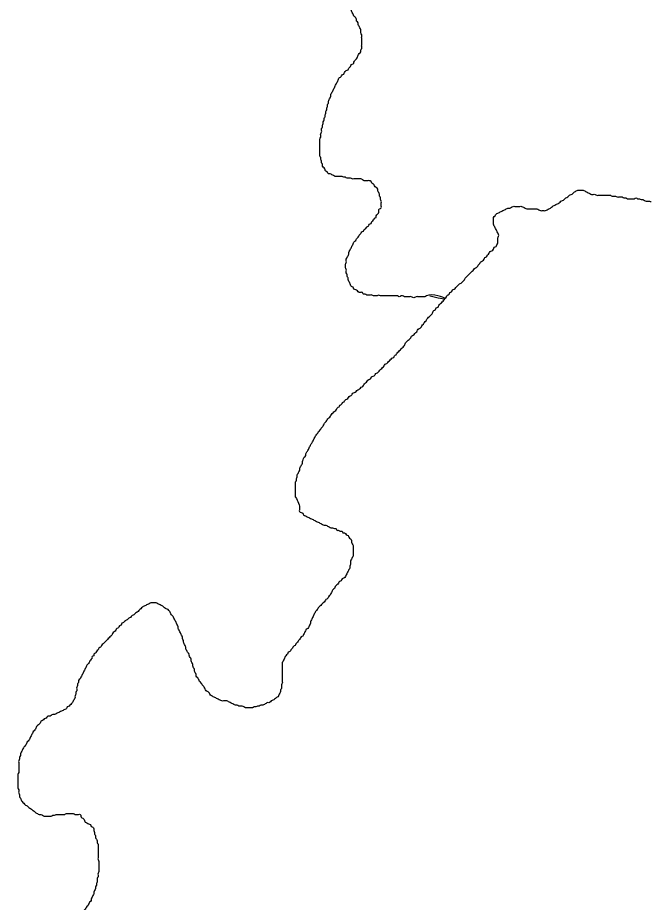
# Model space of a CAD drawing. Extents: x 813775 to 1157140, y 1757555 to 1979907.
# Drawn here: x 1034458 to 1036529, y 1851193 to 1854086 of the extents above; entities that cross this region are included whole.
import ezdxf

# ---------------------------------------------------------------- set-up
doc = ezdxf.new("R2010")
doc.units = 0
doc.layers.add('Level 35', color=7, linetype='Continuous')

msp = doc.modelspace()

# ---------------------------------------------------------------- linework, layer by layer
at = {"layer": 'Level 35'}
for points in [[(1035473.5, 1853812.5), (1035476.3, 1853818), (1035479.1, 1853823.6), (1035481.9, 1853829.2), (1035481.9, 1853834.8), (1035484.7, 1853840.4), (1035487.5, 1853845.9), (1035490.3, 1853851.5), (1035493.1, 1853857.1), (1035495.9, 1853862.7), (1035498.6, 1853868.3), (1035501.4, 1853873.9), (1035504.2, 1853879.4), (1035507, 1853885), (1035509.8, 1853890.6), (1035515.4, 1853893.4), (1035518.2, 1853899), (1035523.8, 1853901.8), (1035526.5, 1853907.3), (1035532.1, 1853912.9), (1035537.7, 1853915.7), (1035540.5, 1853921.3), (1035546.1, 1853926.9), (1035548.9, 1853932.5), (1035554.4, 1853935.2), (1035557.2, 1853940.8), (1035560, 1853946.4), (1035565.6, 1853952), (1035568.4, 1853957.6), (1035571.2, 1853963.2), (1035574, 1853968.7), (1035579.5, 1853974.3), (1035579.5, 1853979.9), (1035582.3, 1853985.5), (1035582.3, 1853991.1), (1035582.3, 1853996.6), (1035582.3, 1854002.2), (1035582.3, 1854007.8), (1035582.3, 1854013.4), (1035582.3, 1854019), (1035582.3, 1854024.6), (1035582.3, 1854030.1), (1035579.5, 1854035.7), (1035579.5, 1854041.3), (1035579.5, 1854046.9), (1035576.8, 1854052.5), (1035574, 1854058), (1035571.2, 1854063.6), (1035571.2, 1854069.2), (1035565.6, 1854074.8), (1035565.6, 1854080.4), (1035562.8, 1854086), (1035557.2, 1854091.5), (1035554.4, 1854097.1), (1035551.6, 1854102.7), (1035548.9, 1854108.3), (1035546.1, 1854113.9), (1035540.5, 1854116.6), (1035537.7, 1854122.2), (1035532.1, 1854125), (1035526.5, 1854127.8), (1035521, 1854130.6), (1035515.4, 1854133.4), (1035509.8, 1854136.2), (1035504.2, 1854139), (1035501.4, 1854144.6), (1035495.9, 1854147.3), (1035490.3, 1854150.1), (1035484.7, 1854155.7), (1035479.1, 1854158.5), (1035473.5, 1854164.1), (1035468, 1854164.1), (1035462.4, 1854166.9), (1035456.8, 1854169.7), (1035454, 1854175.3), (1035448.4, 1854178), (1035442.9, 1854180.8), (1035437.3, 1854183.6), (1035434.5, 1854189.2), (1035428.9, 1854192), (1035426.1, 1854197.6), (1035420.5, 1854200.4), (1035417.8, 1854206), (1035412.2, 1854208.7), (1035409.4, 1854214.3), (1035403.8, 1854219.9), (1035401, 1854225.5), (1035395.4, 1854231.1), (1035392.6, 1854236.7), (1035387.1, 1854242.2), (1035384.3, 1854247.8)], [(1035629.7, 1853432.9), (1035629.7, 1853438.5), (1035635.3, 1853444.1), (1035638.1, 1853449.7), (1035638.1, 1853455.2), (1035640.9, 1853460.8), (1035646.5, 1853463.6), (1035646.5, 1853469.2), (1035646.5, 1853474.8), (1035646.5, 1853480.4), (1035646.5, 1853485.9), (1035643.7, 1853491.5), (1035643.7, 1853497.1), (1035640.9, 1853502.7), (1035640.9, 1853508.3), (1035638.1, 1853513.8), (1035635.3, 1853519.4), (1035635.3, 1853525), (1035629.7, 1853530.6), (1035624.2, 1853536.2), (1035621.4, 1853541.8), (1035615.8, 1853544.5), (1035613, 1853550.1), (1035607.4, 1853552.9), (1035601.9, 1853552.9), (1035596.3, 1853552.9), (1035590.7, 1853552.9), (1035585.1, 1853555.7), (1035579.5, 1853558.5), (1035574, 1853558.5), (1035568.4, 1853558.5), (1035562.8, 1853558.5), (1035557.2, 1853558.5), (1035551.6, 1853558.5), (1035546.1, 1853561.3), (1035540.5, 1853561.3), (1035534.9, 1853561.3), (1035529.3, 1853564.1), (1035523.8, 1853564.1), (1035518.2, 1853566.9), (1035512.6, 1853566.9), (1035507, 1853566.9), (1035501.4, 1853566.9), (1035495.9, 1853566.9), (1035490.3, 1853569.7), (1035484.7, 1853572.5), (1035479.1, 1853575.2), (1035473.5, 1853575.2), (1035470.8, 1853580.8), (1035465.2, 1853583.6), (1035462.4, 1853589.2), (1035459.6, 1853594.8), (1035454, 1853600.4), (1035454, 1853605.9), (1035451.2, 1853611.5), (1035451.2, 1853617.1), (1035448.4, 1853622.7), (1035448.4, 1853628.3), (1035445.6, 1853633.8), (1035445.6, 1853639.4), (1035445.6, 1853645), (1035445.6, 1853650.6), (1035445.6, 1853656.2), (1035445.6, 1853661.8), (1035445.6, 1853667.3), (1035445.6, 1853672.9), (1035445.6, 1853678.5), (1035445.6, 1853684.1), (1035445.6, 1853689.7), (1035448.4, 1853695.2), (1035448.4, 1853700.8), (1035448.4, 1853706.4), (1035451.2, 1853712), (1035451.2, 1853717.6), (1035451.2, 1853723.2), (1035454, 1853728.7), (1035454, 1853734.3), (1035456.8, 1853739.9), (1035456.8, 1853745.5), (1035459.6, 1853751.1), (1035459.6, 1853756.6), (1035462.4, 1853762.2), (1035462.4, 1853767.8), (1035465.2, 1853773.4), (1035465.2, 1853779), (1035468, 1853784.5), (1035468, 1853790.1), (1035470.8, 1853795.7), (1035470.8, 1853801.3), (1035473.5, 1853806.9), (1035473.5, 1853812.5)], [(1036027.2, 1853446.6), (1036032.8, 1853449.4), (1036038.3, 1853452.2), (1036043.9, 1853455), (1036049.5, 1853457.8), (1036055.1, 1853460.6), (1036060.6, 1853463.3), (1036066.2, 1853463.3), (1036071.8, 1853466.1), (1036077.4, 1853468.9), (1036083, 1853468.9), (1036088.5, 1853468.9), (1036094.1, 1853468.9), (1036099.7, 1853468.9), (1036105.3, 1853468.9), (1036110.9, 1853466.1), (1036116.4, 1853463.3), (1036122, 1853460.6), (1036127.6, 1853460.6), (1036133.2, 1853460.6), (1036138.7, 1853460.6), (1036144.3, 1853460.6), (1036149.9, 1853460.6), (1036155.5, 1853460.6), (1036161.1, 1853457.8), (1036166.6, 1853455), (1036172.2, 1853455), (1036177.8, 1853455), (1036183.4, 1853455), (1036189, 1853457.8), (1036194.5, 1853460.6), (1036200.1, 1853463.3), (1036205.7, 1853468.9), (1036211.3, 1853471.7), (1036216.9, 1853474.5), (1036222.4, 1853477.3), (1036228, 1853480.1), (1036233.6, 1853485.7), (1036239.2, 1853488.5), (1036244.7, 1853491.3), (1036250.3, 1853496.8), (1036255.9, 1853499.6), (1036261.5, 1853505.2), (1036267.1, 1853508), (1036272.6, 1853510.8), (1036278.2, 1853516.4), (1036283.8, 1853519.2), (1036289.4, 1853522), (1036295, 1853522), (1036300.5, 1853522), (1036306.1, 1853522), (1036311.7, 1853519.2), (1036317.3, 1853516.4), (1036322.8, 1853513.6), (1036328.4, 1853510.8), (1036334, 1853508), (1036339.6, 1853508), (1036345.2, 1853508), (1036350.7, 1853505.2), (1036356.3, 1853505.2), (1036361.9, 1853505.2), (1036367.5, 1853505.2), (1036373.1, 1853505.2), (1036378.6, 1853505.2), (1036384.2, 1853505.2), (1036389.8, 1853505.2), (1036395.4, 1853505.2), (1036401, 1853502.4), (1036406.5, 1853502.4), (1036412.1, 1853502.4), (1036417.7, 1853499.6), (1036423.3, 1853499.6), (1036428.8, 1853499.6), (1036434.4, 1853499.6), (1036440, 1853496.8), (1036445.6, 1853496.8), (1036451.2, 1853494), (1036456.7, 1853494), (1036462.3, 1853494), (1036467.9, 1853494), (1036473.5, 1853494), (1036479.1, 1853496.8), (1036484.6, 1853494), (1036490.2, 1853494), (1036495.8, 1853491.3), (1036501.4, 1853491.3), (1036506.9, 1853488.5), (1036512.5, 1853485.7), (1036518.1, 1853485.7), (1036523.7, 1853485.7), (1036529.3, 1853482.9)], [(1035695.2, 1852983.3), (1035698, 1852988.9), (1035703.6, 1852994.5), (1035709.2, 1853000.1), (1035714.8, 1853005.7), (1035720.3, 1853011.2), (1035723.1, 1853016.8), (1035725.9, 1853022.4), (1035731.5, 1853028), (1035737.1, 1853033.6), (1035742.7, 1853039.2), (1035745.4, 1853044.7), (1035751, 1853047.5), (1035756.6, 1853053.1), (1035762.2, 1853058.7), (1035765, 1853064.3), (1035770.5, 1853069.8), (1035776.1, 1853072.6), (1035778.9, 1853078.2), (1035784.5, 1853083.8), (1035787.3, 1853089.4), (1035792.9, 1853095), (1035795.7, 1853100.5), (1035801.2, 1853106.1), (1035806.8, 1853111.7), (1035812.4, 1853117.3), (1035815.2, 1853122.9), (1035818, 1853128.5), (1035823.5, 1853131.2), (1035826.3, 1853136.8), (1035831.9, 1853139.6), (1035834.7, 1853145.2), (1035840.3, 1853150.8), (1035845.9, 1853156.4), (1035851.4, 1853161.9), (1035854.2, 1853167.5), (1035859.8, 1853173.1), (1035862.6, 1853178.7), (1035868.2, 1853181.5), (1035871, 1853187.1), (1035876.5, 1853189.9), (1035879.3, 1853195.4), (1035884.9, 1853198.2), (1035890.5, 1853203.8), (1035896.1, 1853209.4), (1035901.7, 1853215), (1035907.2, 1853217.8), (1035912.8, 1853223.3), (1035918.4, 1853228.9), (1035921.2, 1853234.5), (1035926.8, 1853240.1), (1035932.3, 1853245.7), (1035937.9, 1853251.2), (1035943.5, 1853256.8), (1035949.1, 1853262.4), (1035954.6, 1853268), (1035960.2, 1853270.8), (1035963, 1853276.4), (1035968.6, 1853281.9), (1035971.4, 1853287.5), (1035977, 1853290.3), (1035982.5, 1853295.9), (1035985.3, 1853301.5), (1035990.9, 1853304.3), (1035993.7, 1853309.9), (1035999.3, 1853315.4), (1036002.1, 1853321), (1036007.6, 1853323.8), (1036013.2, 1853329.4), (1036016, 1853335), (1036021.6, 1853337.8), (1036024.4, 1853343.3), (1036027.2, 1853348.9), (1036027.2, 1853354.5), (1036027.2, 1853360.1), (1036027.2, 1853365.7), (1036030, 1853371.3), (1036030, 1853376.8), (1036027.2, 1853382.4), (1036024.4, 1853388), (1036021.6, 1853393.6), (1036018.8, 1853399.2), (1036016, 1853404.7), (1036013.2, 1853410.3), (1036013.2, 1853415.9), (1036013.2, 1853421.5), (1036013.2, 1853427.1), (1036013.2, 1853432.6), (1036018.8, 1853438.2), (1036021.6, 1853443.8), (1036027.2, 1853446.6)], [(1035805.5, 1853176.2), (1035854.2, 1853167.5), (1035794.3, 1853176.2), (1035788.7, 1853173.4), (1035783.2, 1853173.4), (1035777.6, 1853173.4), (1035772, 1853173.4), (1035766.4, 1853173.4), (1035760.9, 1853173.4), (1035755.3, 1853170.6), (1035749.7, 1853170.6), (1035744.1, 1853173.4), (1035738.5, 1853173.4), (1035733, 1853173.4), (1035727.4, 1853173.4), (1035721.8, 1853173.4), (1035716.2, 1853176.2), (1035710.6, 1853176.2), (1035705.1, 1853173.4), (1035699.5, 1853176.2), (1035693.9, 1853176.2), (1035688.3, 1853176.2), (1035682.7, 1853176.2), (1035677.2, 1853176.2), (1035671.6, 1853176.2), (1035666, 1853176.2), (1035660.4, 1853176.2), (1035654.9, 1853176.2), (1035649.3, 1853176.2), (1035643.7, 1853176.2), (1035638.1, 1853179), (1035632.5, 1853176.2), (1035627, 1853176.2), (1035621.4, 1853176.2), (1035615.8, 1853179), (1035610.2, 1853179), (1035604.6, 1853179), (1035599.1, 1853179), (1035593.5, 1853181.7), (1035587.9, 1853181.7), (1035585.1, 1853187.3), (1035579.5, 1853187.3), (1035574, 1853187.3), (1035568.4, 1853192.9), (1035562.8, 1853195.7), (1035557.2, 1853198.5), (1035554.4, 1853204.1), (1035548.9, 1853206.9), (1035546.1, 1853212.4), (1035543.3, 1853218), (1035540.5, 1853223.6), (1035537.7, 1853229.2), (1035537.7, 1853234.8), (1035534.9, 1853240.3), (1035534.9, 1853245.9), (1035532.1, 1853251.5), (1035532.1, 1853257.1), (1035532.1, 1853262.7), (1035529.3, 1853268.3), (1035529.3, 1853273.8), (1035529.3, 1853279.4), (1035532.1, 1853285), (1035532.1, 1853290.6), (1035532.1, 1853296.2), (1035534.9, 1853301.7), (1035537.7, 1853307.3), (1035540.5, 1853312.9), (1035540.5, 1853318.5), (1035543.3, 1853324.1), (1035546.1, 1853329.7), (1035548.9, 1853335.2), (1035551.6, 1853340.8), (1035554.4, 1853346.4), (1035557.2, 1853352), (1035562.8, 1853357.6), (1035565.6, 1853363.1), (1035571.2, 1853368.7), (1035574, 1853374.3), (1035579.5, 1853379.9), (1035582.3, 1853385.5), (1035587.9, 1853388.3), (1035590.7, 1853393.8), (1035596.3, 1853396.6), (1035599.1, 1853402.2), (1035604.6, 1853405), (1035607.4, 1853410.6), (1035613, 1853413.4), (1035615.8, 1853419), (1035621.4, 1853424.5), (1035624.2, 1853430.1), (1035629.7, 1853432.9)], [(1035366.1, 1852517.3), (1035366.1, 1852522.9), (1035366.1, 1852528.4), (1035366.1, 1852534), (1035366.1, 1852539.6), (1035366.1, 1852545.2), (1035366.1, 1852550.8), (1035366.1, 1852556.4), (1035366.1, 1852561.9), (1035366.1, 1852567.5), (1035368.9, 1852573.1), (1035368.9, 1852578.7), (1035371.7, 1852584.3), (1035371.7, 1852589.8), (1035374.5, 1852595.4), (1035377.2, 1852601), (1035380, 1852606.6), (1035380, 1852612.2), (1035382.8, 1852617.7), (1035385.6, 1852623.3), (1035388.4, 1852628.9), (1035388.4, 1852634.5), (1035391.2, 1852640.1), (1035394, 1852648.4), (1035399.6, 1852654), (1035399.6, 1852659.6), (1035405.1, 1852668), (1035407.9, 1852673.6), (1035410.7, 1852679.1), (1035413.5, 1852684.7), (1035416.3, 1852690.3), (1035421.9, 1852698.7), (1035424.7, 1852704.3), (1035427.5, 1852709.8), (1035430.2, 1852715.4), (1035433, 1852721), (1035438.6, 1852726.6), (1035441.4, 1852732.2), (1035447, 1852737.8), (1035449.8, 1852743.3), (1035455.3, 1852748.9), (1035458.1, 1852754.5), (1035460.9, 1852760.1), (1035466.5, 1852765.7), (1035469.3, 1852771.2), (1035474.9, 1852776.8), (1035480.5, 1852782.4), (1035483.2, 1852788), (1035488.8, 1852793.6), (1035494.4, 1852799.1), (1035500, 1852804.7), (1035502.8, 1852810.3), (1035508.3, 1852813.1), (1035511.1, 1852818.7), (1035516.7, 1852821.5), (1035519.5, 1852827.1), (1035525.1, 1852829.8), (1035527.9, 1852835.4), (1035533.5, 1852838.2), (1035539, 1852843.8), (1035544.6, 1852849.4), (1035550.2, 1852852.2), (1035553, 1852857.8), (1035558.6, 1852860.5), (1035564.1, 1852863.3), (1035569.7, 1852868.9), (1035575.3, 1852871.7), (1035580.9, 1852877.3), (1035586.4, 1852880.1), (1035589.2, 1852885.7), (1035594.8, 1852891.2), (1035600.4, 1852896.8), (1035606, 1852902.4), (1035611.6, 1852905.2), (1035614.3, 1852910.8), (1035619.9, 1852913.6), (1035625.5, 1852916.4), (1035628.3, 1852921.9), (1035633.9, 1852924.7), (1035639.4, 1852930.3), (1035645, 1852935.9), (1035650.6, 1852941.5), (1035656.2, 1852947.1), (1035659, 1852952.6), (1035664.6, 1852955.4), (1035670.1, 1852961), (1035675.7, 1852966.6), (1035681.3, 1852972.2), (1035686.9, 1852975), (1035689.7, 1852980.5), (1035695.2, 1852983.3)], [(1035366.1, 1852517.9), (1035378.6, 1852476.3), (1035378.6, 1852470.7), (1035384.2, 1852467.9), (1035389.8, 1852465.1), (1035392.6, 1852459.5), (1035398.2, 1852456.7), (1035403.7, 1852453.9), (1035409.3, 1852451.2), (1035414.9, 1852448.4), (1035420.5, 1852445.6), (1035426, 1852442.8), (1035431.6, 1852440), (1035437.2, 1852437.2), (1035442.8, 1852434.4), (1035448.4, 1852431.6), (1035453.9, 1852428.8), (1035459.5, 1852426), (1035465.1, 1852426), (1035470.7, 1852423.2), (1035476.3, 1852420.5), (1035481.8, 1852417.7), (1035487.4, 1852417.7), (1035493, 1852414.9), (1035498.6, 1852414.9), (1035501.4, 1852409.3), (1035506.9, 1852409.3), (1035512.5, 1852406.5), (1035518.1, 1852406.5), (1035520.9, 1852400.9), (1035526.5, 1852400.9), (1035532, 1852395.3), (1035537.6, 1852392.5), (1035540.4, 1852387), (1035546, 1852381.4), (1035548.8, 1852375.8), (1035548.8, 1852370.2), (1035551.6, 1852364.6), (1035554.4, 1852359.1), (1035554.4, 1852353.5), (1035554.4, 1852347.9), (1035554.4, 1852342.3), (1035554.4, 1852336.7), (1035554.4, 1852331.2), (1035554.4, 1852325.6), (1035551.6, 1852320), (1035548.8, 1852314.4), (1035546, 1852308.8), (1035546, 1852303.2), (1035546, 1852297.7), (1035543.2, 1852292.1), (1035543.2, 1852286.5), (1035540.4, 1852280.9), (1035537.6, 1852275.3), (1035534.8, 1852269.8), (1035532, 1852264.2), (1035529.3, 1852258.6), (1035523.7, 1852253), (1035518.1, 1852250.2), (1035515.3, 1852244.6), (1035509.7, 1852241.8), (1035506.9, 1852236.3), (1035501.4, 1852230.7), (1035495.8, 1852225.1), (1035493, 1852219.5), (1035487.4, 1852213.9), (1035484.6, 1852208.4), (1035481.8, 1852202.8), (1035479, 1852197.2), (1035473.5, 1852191.6), (1035470.7, 1852186), (1035465.1, 1852183.2), (1035462.3, 1852177.7), (1035456.7, 1852172.1), (1035451.2, 1852166.5), (1035445.6, 1852160.9), (1035440, 1852155.3), (1035437.2, 1852149.8), (1035431.6, 1852144.2), (1035428.8, 1852138.6), (1035426, 1852133), (1035423.3, 1852127.4), (1035420.5, 1852121.8), (1035417.7, 1852116.3), (1035414.9, 1852110.7), (1035414.9, 1852105.1), (1035412.1, 1852099.5), (1035409.3, 1852093.9), (1035406.5, 1852088.4), (1035400.9, 1852085.6), (1035398.2, 1852080)], [(1035046.7, 1851926.5), (1035041.1, 1851932.1), (1035041.1, 1851937.7), (1035038.3, 1851943.2), (1035035.5, 1851948.8), (1035035.5, 1851954.4), (1035032.7, 1851960), (1035030, 1851965.6), (1035030, 1851971.1), (1035027.2, 1851976.7), (1035024.4, 1851982.3), (1035024.4, 1851987.9), (1035021.6, 1851993.5), (1035018.8, 1851999.1), (1035018.8, 1852004.6), (1035013.2, 1852010.2), (1035010.4, 1852015.8), (1035007.6, 1852021.4), (1035007.6, 1852027), (1035004.8, 1852032.5), (1035002.1, 1852038.1), (1034999.3, 1852043.7), (1034999.3, 1852049.3), (1034996.5, 1852054.9), (1034996.5, 1852060.4), (1034993.7, 1852066), (1034990.9, 1852071.6), (1034988.1, 1852077.2), (1034985.3, 1852082.8), (1034982.5, 1852088.4), (1034982.5, 1852093.9), (1034979.7, 1852099.5), (1034977, 1852105.1), (1034974.2, 1852110.7), (1034971.4, 1852116.3), (1034968.6, 1852121.8), (1034965.8, 1852127.4), (1034960.2, 1852133), (1034957.4, 1852138.6), (1034954.6, 1852144.2), (1034949.1, 1852149.8), (1034943.5, 1852152.5), (1034937.9, 1852155.3), (1034932.3, 1852160.9), (1034926.7, 1852163.7), (1034921.2, 1852166.5), (1034915.6, 1852169.3), (1034910, 1852172.1), (1034904.4, 1852172.1), (1034898.9, 1852172.1), (1034893.3, 1852172.1), (1034887.7, 1852169.3), (1034882.1, 1852166.5), (1034876.5, 1852163.7), (1034871, 1852160.9), (1034865.4, 1852158.1), (1034859.8, 1852152.5), (1034854.2, 1852147), (1034848.6, 1852141.4), (1034843.1, 1852138.6), (1034837.5, 1852133), (1034831.9, 1852130.2), (1034826.3, 1852124.6), (1034820.7, 1852121.8), (1034815.2, 1852116.3), (1034809.6, 1852113.5), (1034804, 1852107.9), (1034798.4, 1852105.1), (1034795.6, 1852099.5), (1034790.1, 1852096.7), (1034787.3, 1852091.1), (1034781.7, 1852088.4), (1034778.9, 1852082.8), (1034773.3, 1852077.2), (1034767.8, 1852071.6), (1034765, 1852066), (1034759.4, 1852060.4), (1034753.8, 1852054.9), (1034748.2, 1852049.3), (1034742.6, 1852043.7), (1034737.1, 1852038.1), (1034731.5, 1852032.5), (1034728.7, 1852027), (1034723.1, 1852024.2), (1034720.3, 1852018.6), (1034714.8, 1852013), (1034712, 1852007.4), (1034706.4, 1852004.6), (1034706.4, 1851999.1), (1034700.8, 1851996.3), (1034700.8, 1851990.7)], [(1035398.2, 1852080), (1035395.4, 1852074.4), (1035392.6, 1852068.8), (1035389.8, 1852063.2), (1035384.2, 1852060.4), (1035381.4, 1852054.9), (1035375.8, 1852049.3), (1035373, 1852043.7), (1035367.5, 1852038.1), (1035364.7, 1852032.5), (1035359.1, 1852029.8), (1035356.3, 1852024.2), (1035350.7, 1852018.6), (1035347.9, 1852013), (1035342.4, 1852010.2), (1035339.6, 1852004.6), (1035334, 1851999.1), (1035331.2, 1851993.5), (1035328.4, 1851987.9), (1035325.6, 1851982.3), (1035322.8, 1851976.7), (1035322.8, 1851971.1), (1035322.8, 1851965.6), (1035322.8, 1851960), (1035322.8, 1851954.4), (1035322.8, 1851948.8), (1035322.8, 1851943.2), (1035322.8, 1851937.7), (1035322.8, 1851932.1), (1035322.8, 1851926.5), (1035322.8, 1851920.9), (1035322.8, 1851915.3), (1035322.8, 1851909.7), (1035320, 1851904.2), (1035320, 1851898.6), (1035320, 1851893), (1035317.3, 1851887.4), (1035317.3, 1851881.8), (1035314.5, 1851876.3), (1035311.7, 1851870.7), (1035308.9, 1851865.1), (1035303.3, 1851862.3), (1035297.7, 1851856.7), (1035292.2, 1851853.9), (1035286.6, 1851851.1), (1035281, 1851845.6), (1035275.4, 1851845.6), (1035269.8, 1851842.8), (1035264.3, 1851840), (1035258.7, 1851837.2), (1035253.1, 1851837.2), (1035247.5, 1851834.4), (1035241.9, 1851834.4), (1035236.4, 1851831.6), (1035230.8, 1851831.6), (1035225.2, 1851828.8), (1035219.6, 1851828.8), (1035214.1, 1851828.8), (1035208.5, 1851828.8), (1035202.9, 1851828.8), (1035197.3, 1851831.6), (1035191.7, 1851834.4), (1035186.2, 1851834.4), (1035180.6, 1851834.4), (1035175, 1851837.2), (1035169.4, 1851837.2), (1035163.8, 1851840), (1035158.3, 1851842.8), (1035152.7, 1851845.6), (1035147.1, 1851848.4), (1035141.5, 1851851.1), (1035136, 1851851.1), (1035130.4, 1851851.1), (1035124.8, 1851851.1), (1035119.2, 1851853.9), (1035113.6, 1851856.7), (1035108.1, 1851859.5), (1035102.5, 1851862.3), (1035096.9, 1851865.1), (1035091.3, 1851867.9), (1035085.7, 1851873.5), (1035083, 1851879.1), (1035077.4, 1851881.8), (1035071.8, 1851887.4), (1035069, 1851893), (1035066.2, 1851898.6), (1035060.6, 1851904.2), (1035057.8, 1851909.7), (1035052.3, 1851915.3), (1035049.5, 1851920.9), (1035046.7, 1851926.5)], [(1034700.8, 1851990.7), (1034695.2, 1851985.1), (1034692.4, 1851979.5), (1034689.6, 1851973.9), (1034684.1, 1851968.4), (1034681.3, 1851962.8), (1034678.5, 1851957.2), (1034675.7, 1851951.6), (1034672.9, 1851946), (1034670.1, 1851940.4), (1034667.3, 1851934.9), (1034664.5, 1851929.3), (1034661.8, 1851923.7), (1034656.2, 1851918.1), (1034656.2, 1851912.5), (1034653.4, 1851907), (1034653.4, 1851901.4), (1034650.6, 1851895.8), (1034650.6, 1851890.2), (1034650.6, 1851884.6), (1034647.8, 1851879.1), (1034647.8, 1851873.5), (1034645, 1851867.9), (1034645, 1851862.3), (1034642.2, 1851856.7), (1034639.4, 1851851.1), (1034636.6, 1851845.6), (1034631.1, 1851840), (1034625.5, 1851834.4), (1034619.9, 1851831.6), (1034617.1, 1851826), (1034611.5, 1851823.2), (1034606, 1851820.4), (1034600.4, 1851817.7), (1034594.8, 1851814.9), (1034589.2, 1851812.1), (1034583.7, 1851809.3), (1034578.1, 1851806.5), (1034572.5, 1851806.5), (1034566.9, 1851803.7), (1034561.3, 1851800.9), (1034555.8, 1851800.9), (1034550.2, 1851795.3), (1034544.6, 1851792.5), (1034539, 1851787), (1034533.4, 1851784.2), (1034530.7, 1851778.6), (1034525.1, 1851773), (1034519.5, 1851767.4), (1034516.7, 1851761.8), (1034513.9, 1851756.3), (1034508.3, 1851750.7), (1034505.5, 1851745.1), (1034502.8, 1851739.5), (1034500, 1851733.9), (1034497.2, 1851728.4), (1034494.4, 1851722.8), (1034488.8, 1851717.2), (1034486, 1851711.6), (1034483.2, 1851706), (1034477.7, 1851700.4), (1034474.9, 1851694.9), (1034472.1, 1851689.3), (1034469.3, 1851683.7), (1034466.5, 1851678.1), (1034466.5, 1851672.5), (1034463.7, 1851667), (1034463.7, 1851661.4), (1034460.9, 1851655.8), (1034460.9, 1851650.2), (1034460.9, 1851644.6), (1034460.9, 1851639), (1034460.9, 1851633.5), (1034460.9, 1851627.9), (1034460.9, 1851622.3), (1034460.9, 1851616.7), (1034458.1, 1851611.1), (1034458.1, 1851605.6), (1034458.1, 1851600), (1034458.1, 1851594.4), (1034458.1, 1851588.8), (1034458.1, 1851583.2), (1034458.1, 1851577.7), (1034458.1, 1851572.1), (1034458.1, 1851566.5), (1034460.9, 1851560.9), (1034460.9, 1851555.3), (1034460.9, 1851549.7), (1034463.7, 1851544.2), (1034463.7, 1851538.6), (1034466.5, 1851533)], [(1034466.5, 1851533), (1034469.3, 1851527.4), (1034472.1, 1851521.8), (1034477.7, 1851516.3), (1034483.2, 1851510.7), (1034488.8, 1851507.9), (1034494.4, 1851502.3), (1034500, 1851499.5), (1034505.5, 1851493.9), (1034511.1, 1851491.1), (1034516.7, 1851485.6), (1034522.3, 1851482.8), (1034527.9, 1851480), (1034533.4, 1851480), (1034539, 1851477.2), (1034544.6, 1851474.4), (1034550.2, 1851474.4), (1034555.8, 1851474.4), (1034561.3, 1851474.4), (1034566.9, 1851474.4), (1034572.5, 1851477.2), (1034578.1, 1851477.2), (1034583.7, 1851480), (1034589.2, 1851480), (1034594.8, 1851480), (1034600.4, 1851480), (1034606, 1851480), (1034611.5, 1851480), (1034617.1, 1851482.8), (1034622.7, 1851482.8), (1034628.3, 1851482.8), (1034633.9, 1851482.8), (1034639.4, 1851482.8), (1034645, 1851480), (1034650.6, 1851480), (1034656.2, 1851480), (1034661.8, 1851480), (1034664.5, 1851474.4), (1034667.3, 1851468.8), (1034672.9, 1851466), (1034675.7, 1851460.4), (1034678.5, 1851454.9), (1034684.1, 1851452.1), (1034689.6, 1851449.3), (1034695.2, 1851446.5), (1034698, 1851440.9), (1034703.6, 1851438.1), (1034706.4, 1851432.5), (1034706.4, 1851427), (1034709.2, 1851421.4), (1034709.2, 1851415.8), (1034712, 1851410.2), (1034712, 1851404.6), (1034714.8, 1851399), (1034717.5, 1851393.5), (1034717.5, 1851387.9), (1034720.3, 1851382.3), (1034720.3, 1851376.7), (1034720.3, 1851371.1), (1034720.3, 1851365.6), (1034720.3, 1851360), (1034720.3, 1851354.4), (1034720.3, 1851348.8), (1034720.3, 1851343.2), (1034720.3, 1851337.6), (1034720.3, 1851332.1), (1034723.1, 1851326.5), (1034723.1, 1851320.9), (1034723.1, 1851315.3), (1034723.1, 1851309.7), (1034723.1, 1851304.2), (1034723.1, 1851298.6), (1034723.1, 1851293), (1034720.3, 1851287.4), (1034720.3, 1851281.8), (1034720.3, 1851276.3), (1034717.5, 1851270.7), (1034717.5, 1851265.1), (1034717.5, 1851259.5), (1034714.8, 1851253.9), (1034714.8, 1851248.3), (1034712, 1851242.8), (1034712, 1851237.2), (1034709.2, 1851231.6), (1034706.4, 1851226), (1034706.4, 1851220.4), (1034703.6, 1851214.9), (1034700.8, 1851209.3), (1034698, 1851203.7), (1034698, 1851198.1), (1034692.4, 1851192.5)], [(1034692.4, 1851192.5), (1034689.6, 1851186.9), (1034686.9, 1851181.4), (1034681.3, 1851175.8), (1034678.5, 1851170.2), (1034672.9, 1851164.6), (1034670.1, 1851159), (1034664.5, 1851153.5), (1034661.8, 1851147.9), (1034656.2, 1851145.1), (1034653.4, 1851139.5), (1034647.8, 1851136.7), (1034642.2, 1851131.1), (1034636.6, 1851125.6), (1034631.1, 1851122.8), (1034628.3, 1851117.2), (1034622.7, 1851111.6), (1034619.9, 1851106), (1034614.3, 1851103.2), (1034611.5, 1851097.6), (1034582.3, 1851066.9)]]:
    msp.add_spline(points, degree=3, dxfattribs=at)

doc.saveas('drawing.dxf')
